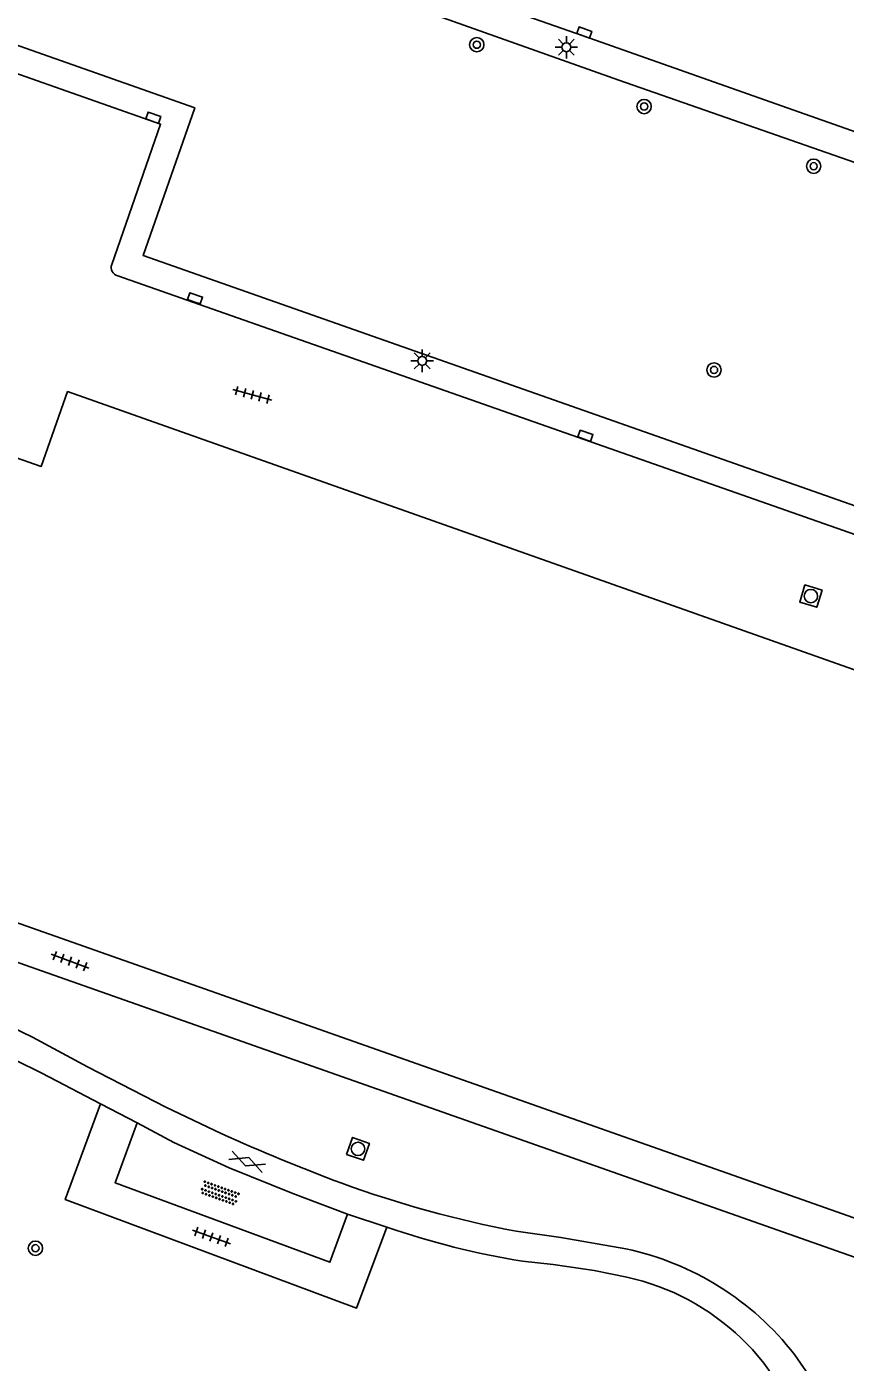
# Model space of a CAD drawing. Extents: x 132999 to 136000, y 398499 to 400501.
# Drawn here: x 133589.3 to 133634.9, y 399202.1 to 399276.7 of the extents above; entities that cross this region are included whole.
import ezdxf

# ---------------------------------------------------------------- set-up
doc = ezdxf.new("R2010")
doc.units = 0
for name, color, linetype in [('gg-bbg-hoofdgebouw', 7, 'Continuous'), ('gg-knt-verharding', 7, 'Continuous'), ('gt-grn-groengrens', 7, 'Continuous'), ('gt-symb-boom', 7, 'Continuous'), ('gt-symb-gesloten verharding', 7, 'Continuous'), ('gt-symb-kolk', 7, 'Continuous'), ('gt-symb-lichtmast', 7, 'Continuous'), ('gt-symb-overige verharding', 7, 'Continuous'), ('gt-symb-rioolschacht', 7, 'Continuous'), ('gt-symb-tegel verharding', 7, 'Continuous')]:
    doc.layers.add(name, color=color, linetype=linetype)

# ---------------------------------------------------------------- blocks, each defined once
blk = doc.blocks.new('gt0-KOLK')
at = {"layer": 'gt-symb-kolk'}
blk.add_lwpolyline([(0, 0), (0.375, 0), (0.375, 0.4), (-0.375, 0.4), (-0.375, 0), (0, 0)], dxfattribs=at)
blk = doc.blocks.new('gt0-RS')
at = {"layer": 'gt-symb-rioolschacht'}
blk.add_lwpolyline([(-0.5, -0.5), (0.5, -0.5), (0.5, 0.5), (-0.5, 0.5)], close=True, dxfattribs=at)
blk.add_circle((0, 0), 0.375, dxfattribs=at)
blk = doc.blocks.new('gt0-TEG1')
at = {"layer": 'gt-symb-tegel verharding'}
for p, q in [((-1.125, 0), (1.125, 0)), ((-0.9, -0.25), (-0.9, 0.25)), ((-0.45, -0.25), (-0.45, 0.25)), ((0, -0.25), (0, 0.25)), ((0.45, -0.25), (0.45, 0.25)), ((0.9, -0.25), (0.9, 0.25))]:
    blk.add_line(p, q, dxfattribs=at)
blk = doc.blocks.new('gt0-BOOM')
at = {"layer": 'gt-symb-boom'}
for radius in [0.4, 0.2]:
    blk.add_circle((0, 0), radius, dxfattribs=at)
blk = doc.blocks.new('gt0-LMAST')
at = {"layer": 'gt-symb-lichtmast'}
for p, q in [((-0.182, 0.173), (-0.447, 0.438)), ((-0.005, 0.246), (-0.005, 0.621)), ((0.172, 0.173), (0.437, 0.438)), ((-0.255, -0.004), (-0.63, -0.004)), ((-0.182, -0.181), (-0.447, -0.446)), ((-0.005, -0.254), (-0.005, -0.629)), ((0.437, -0.446), (0.172, -0.181)), ((0.245, -0.004), (0.62, -0.004))]:
    blk.add_line(p, q, dxfattribs=at)
blk.add_circle((-0.005, -0.004), 0.25, dxfattribs=at)
blk = doc.blocks.new('gt0-OVH')
at = {"layer": 'gt-symb-overige verharding'}
for points in [[(-0.972, 0.298), (-0.967, 0.308), (-0.965, 0.319), (-0.966, 0.33), (-0.971, 0.34), (-0.978, 0.348), (-0.988, 0.353), (-0.999, 0.355), (-1.01, 0.354), (-1.02, 0.349), (-1.028, 0.342), (-1.033, 0.332), (-1.035, 0.321), (-1.034, 0.31), (-1.029, 0.3), (-1.022, 0.292), (-1.012, 0.287), (-1.001, 0.285), (-0.99, 0.286), (-0.98, 0.291)], [(-0.872, 0.106), (-0.867, 0.116), (-0.865, 0.126), (-0.866, 0.137), (-0.871, 0.147), (-0.878, 0.156), (-0.888, 0.161), (-0.899, 0.163), (-0.91, 0.162), (-0.92, 0.157), (-0.928, 0.15), (-0.933, 0.14), (-0.935, 0.129), (-0.934, 0.118), (-0.929, 0.108), (-0.922, 0.1), (-0.912, 0.095), (-0.901, 0.092), (-0.89, 0.094), (-0.88, 0.098)], [(-0.772, 0.298), (-0.767, 0.308), (-0.765, 0.319), (-0.766, 0.33), (-0.771, 0.34), (-0.778, 0.348), (-0.788, 0.353), (-0.799, 0.355), (-0.81, 0.354), (-0.82, 0.349), (-0.828, 0.342), (-0.833, 0.332), (-0.835, 0.321), (-0.834, 0.31), (-0.829, 0.3), (-0.822, 0.292), (-0.812, 0.287), (-0.801, 0.285), (-0.79, 0.286), (-0.78, 0.291)], [(-0.672, 0.106), (-0.667, 0.116), (-0.665, 0.126), (-0.666, 0.137), (-0.671, 0.147), (-0.678, 0.156), (-0.688, 0.161), (-0.699, 0.163), (-0.71, 0.162), (-0.72, 0.157), (-0.728, 0.15), (-0.733, 0.14), (-0.735, 0.129), (-0.734, 0.118), (-0.729, 0.108), (-0.722, 0.1), (-0.712, 0.095), (-0.701, 0.092), (-0.69, 0.094), (-0.68, 0.098)], [(-0.572, 0.298), (-0.567, 0.308), (-0.565, 0.319), (-0.566, 0.33), (-0.571, 0.34), (-0.578, 0.348), (-0.588, 0.353), (-0.599, 0.355), (-0.61, 0.354), (-0.62, 0.349), (-0.628, 0.342), (-0.633, 0.332), (-0.635, 0.321), (-0.634, 0.31), (-0.629, 0.3), (-0.622, 0.292), (-0.612, 0.287), (-0.601, 0.285), (-0.59, 0.286), (-0.58, 0.291)], [(-0.472, 0.106), (-0.467, 0.116), (-0.465, 0.126), (-0.466, 0.137), (-0.471, 0.147), (-0.478, 0.156), (-0.488, 0.161), (-0.499, 0.163), (-0.51, 0.162), (-0.52, 0.157), (-0.528, 0.15), (-0.533, 0.14), (-0.535, 0.129), (-0.534, 0.118), (-0.529, 0.108), (-0.522, 0.1), (-0.512, 0.095), (-0.501, 0.092), (-0.49, 0.094), (-0.48, 0.098)], [(-0.372, 0.298), (-0.367, 0.308), (-0.365, 0.319), (-0.366, 0.33), (-0.371, 0.34), (-0.378, 0.348), (-0.388, 0.353), (-0.399, 0.355), (-0.41, 0.354), (-0.42, 0.349), (-0.428, 0.342), (-0.433, 0.332), (-0.435, 0.321), (-0.434, 0.31), (-0.429, 0.3), (-0.422, 0.292), (-0.412, 0.287), (-0.401, 0.285), (-0.39, 0.286), (-0.38, 0.291)], [(-0.272, 0.106), (-0.267, 0.116), (-0.265, 0.126), (-0.266, 0.137), (-0.271, 0.147), (-0.278, 0.156), (-0.288, 0.161), (-0.299, 0.163), (-0.31, 0.162), (-0.32, 0.157), (-0.328, 0.15), (-0.333, 0.14), (-0.335, 0.129), (-0.334, 0.118), (-0.329, 0.108), (-0.322, 0.1), (-0.312, 0.095), (-0.301, 0.092), (-0.29, 0.094), (-0.28, 0.098)], [(-0.172, 0.298), (-0.167, 0.308), (-0.165, 0.319), (-0.166, 0.33), (-0.171, 0.34), (-0.178, 0.348), (-0.188, 0.353), (-0.199, 0.355), (-0.21, 0.354), (-0.22, 0.349), (-0.228, 0.342), (-0.233, 0.332), (-0.235, 0.321), (-0.234, 0.31), (-0.229, 0.3), (-0.222, 0.292), (-0.212, 0.287), (-0.201, 0.285), (-0.19, 0.286), (-0.18, 0.291)], [(-0.072, 0.106), (-0.067, 0.116), (-0.065, 0.126), (-0.066, 0.137), (-0.071, 0.147), (-0.078, 0.156), (-0.088, 0.161), (-0.099, 0.163), (-0.11, 0.162), (-0.12, 0.157), (-0.128, 0.15), (-0.133, 0.14), (-0.135, 0.129), (-0.134, 0.118), (-0.129, 0.108), (-0.122, 0.1), (-0.112, 0.095), (-0.101, 0.092), (-0.09, 0.094), (-0.08, 0.098)], [(0.028, 0.298), (0.033, 0.308), (0.035, 0.319), (0.034, 0.33), (0.029, 0.34), (0.022, 0.348), (0.012, 0.353), (0.001, 0.355), (-0.01, 0.354), (-0.02, 0.349), (-0.028, 0.342), (-0.033, 0.332), (-0.035, 0.321), (-0.034, 0.31), (-0.029, 0.3), (-0.022, 0.292), (-0.012, 0.287), (-0.001, 0.285), (0.01, 0.286), (0.02, 0.291)], [(0.128, 0.106), (0.133, 0.116), (0.135, 0.126), (0.134, 0.137), (0.129, 0.147), (0.122, 0.156), (0.112, 0.161), (0.101, 0.163), (0.09, 0.162), (0.08, 0.157), (0.072, 0.15), (0.067, 0.14), (0.065, 0.129), (0.066, 0.118), (0.071, 0.108), (0.078, 0.1), (0.088, 0.095), (0.099, 0.092), (0.11, 0.094), (0.12, 0.098)], [(0.228, 0.298), (0.233, 0.308), (0.235, 0.319), (0.234, 0.33), (0.229, 0.34), (0.222, 0.348), (0.212, 0.353), (0.201, 0.355), (0.19, 0.354), (0.18, 0.349), (0.172, 0.342), (0.167, 0.332), (0.165, 0.321), (0.166, 0.31), (0.171, 0.3), (0.178, 0.292), (0.188, 0.287), (0.199, 0.285), (0.21, 0.286), (0.22, 0.291)], [(0.328, 0.106), (0.333, 0.116), (0.335, 0.126), (0.334, 0.137), (0.329, 0.147), (0.322, 0.156), (0.312, 0.161), (0.301, 0.163), (0.29, 0.162), (0.28, 0.157), (0.272, 0.15), (0.267, 0.14), (0.265, 0.129), (0.266, 0.118), (0.271, 0.108), (0.278, 0.1), (0.288, 0.095), (0.299, 0.092), (0.31, 0.094), (0.32, 0.098)], [(0.428, 0.298), (0.433, 0.308), (0.435, 0.319), (0.434, 0.33), (0.429, 0.34), (0.422, 0.348), (0.412, 0.353), (0.401, 0.355), (0.39, 0.354), (0.38, 0.349), (0.372, 0.342), (0.367, 0.332), (0.365, 0.321), (0.366, 0.31), (0.371, 0.3), (0.378, 0.292), (0.388, 0.287), (0.399, 0.285), (0.41, 0.286), (0.42, 0.291)], [(0.528, 0.106), (0.533, 0.116), (0.535, 0.126), (0.534, 0.137), (0.529, 0.147), (0.522, 0.156), (0.512, 0.161), (0.501, 0.163), (0.49, 0.162), (0.48, 0.157), (0.472, 0.15), (0.467, 0.14), (0.465, 0.129), (0.466, 0.118), (0.471, 0.108), (0.478, 0.1), (0.488, 0.095), (0.499, 0.092), (0.51, 0.094), (0.52, 0.098)], [(0.628, 0.298), (0.633, 0.308), (0.635, 0.319), (0.634, 0.33), (0.629, 0.34), (0.622, 0.348), (0.612, 0.353), (0.601, 0.355), (0.59, 0.354), (0.58, 0.349), (0.572, 0.342), (0.567, 0.332), (0.565, 0.321), (0.566, 0.31), (0.571, 0.3), (0.578, 0.292), (0.588, 0.287), (0.599, 0.285), (0.61, 0.286), (0.62, 0.291)], [(0.728, 0.106), (0.733, 0.116), (0.735, 0.126), (0.734, 0.137), (0.729, 0.147), (0.722, 0.156), (0.712, 0.161), (0.701, 0.163), (0.69, 0.162), (0.68, 0.157), (0.672, 0.15), (0.667, 0.14), (0.665, 0.129), (0.666, 0.118), (0.671, 0.108), (0.678, 0.1), (0.688, 0.095), (0.699, 0.092), (0.71, 0.094), (0.72, 0.098)], [(0.828, 0.298), (0.833, 0.308), (0.835, 0.319), (0.834, 0.33), (0.829, 0.34), (0.822, 0.348), (0.812, 0.353), (0.801, 0.355), (0.79, 0.354), (0.78, 0.349), (0.772, 0.342), (0.767, 0.332), (0.765, 0.321), (0.766, 0.31), (0.771, 0.3), (0.778, 0.292), (0.788, 0.287), (0.799, 0.285), (0.81, 0.286), (0.82, 0.291)], [(0.928, 0.106), (0.933, 0.116), (0.935, 0.126), (0.934, 0.137), (0.929, 0.147), (0.922, 0.156), (0.912, 0.161), (0.901, 0.163), (0.89, 0.162), (0.88, 0.157), (0.872, 0.15), (0.867, 0.14), (0.865, 0.129), (0.866, 0.118), (0.871, 0.108), (0.878, 0.1), (0.888, 0.095), (0.899, 0.092), (0.91, 0.094), (0.92, 0.098)], [(1.028, 0.298), (1.033, 0.308), (1.035, 0.319), (1.034, 0.33), (1.029, 0.34), (1.022, 0.348), (1.012, 0.353), (1.001, 0.355), (0.99, 0.354), (0.98, 0.349), (0.972, 0.342), (0.967, 0.332), (0.965, 0.321), (0.966, 0.31), (0.971, 0.3), (0.978, 0.292), (0.988, 0.287), (0.999, 0.285), (1.01, 0.286), (1.02, 0.291)], [(-0.972, -0.142), (-0.967, -0.132), (-0.965, -0.121), (-0.966, -0.11), (-0.971, -0.1), (-0.978, -0.092), (-0.988, -0.087), (-0.999, -0.085), (-1.01, -0.086), (-1.02, -0.091), (-1.028, -0.098), (-1.033, -0.108), (-1.035, -0.119), (-1.034, -0.13), (-1.029, -0.14), (-1.022, -0.148), (-1.012, -0.153), (-1.001, -0.155), (-0.99, -0.154), (-0.98, -0.149)], [(-0.872, -0.334), (-0.867, -0.324), (-0.865, -0.314), (-0.866, -0.303), (-0.871, -0.293), (-0.878, -0.284), (-0.888, -0.279), (-0.899, -0.277), (-0.91, -0.278), (-0.92, -0.283), (-0.928, -0.29), (-0.933, -0.3), (-0.935, -0.311), (-0.934, -0.322), (-0.929, -0.332), (-0.922, -0.34), (-0.912, -0.345), (-0.901, -0.348), (-0.89, -0.346), (-0.88, -0.342)], [(-0.772, -0.142), (-0.767, -0.132), (-0.765, -0.121), (-0.766, -0.11), (-0.771, -0.1), (-0.778, -0.092), (-0.788, -0.087), (-0.799, -0.085), (-0.81, -0.086), (-0.82, -0.091), (-0.828, -0.098), (-0.833, -0.108), (-0.835, -0.119), (-0.834, -0.13), (-0.829, -0.14), (-0.822, -0.148), (-0.812, -0.153), (-0.801, -0.155), (-0.79, -0.154), (-0.78, -0.149)], [(-0.672, -0.334), (-0.667, -0.324), (-0.665, -0.314), (-0.666, -0.303), (-0.671, -0.293), (-0.678, -0.284), (-0.688, -0.279), (-0.699, -0.277), (-0.71, -0.278), (-0.72, -0.283), (-0.728, -0.29), (-0.733, -0.3), (-0.735, -0.311), (-0.734, -0.322), (-0.729, -0.332), (-0.722, -0.34), (-0.712, -0.345), (-0.701, -0.348), (-0.69, -0.346), (-0.68, -0.342)], [(-0.572, -0.142), (-0.567, -0.132), (-0.565, -0.121), (-0.566, -0.11), (-0.571, -0.1), (-0.578, -0.092), (-0.588, -0.087), (-0.599, -0.085), (-0.61, -0.086), (-0.62, -0.091), (-0.628, -0.098), (-0.633, -0.108), (-0.635, -0.119), (-0.634, -0.13), (-0.629, -0.14), (-0.622, -0.148), (-0.612, -0.153), (-0.601, -0.155), (-0.59, -0.154), (-0.58, -0.149)], [(-0.472, -0.334), (-0.467, -0.324), (-0.465, -0.314), (-0.466, -0.303), (-0.471, -0.293), (-0.478, -0.284), (-0.488, -0.279), (-0.499, -0.277), (-0.51, -0.278), (-0.52, -0.283), (-0.528, -0.29), (-0.533, -0.3), (-0.535, -0.311), (-0.534, -0.322), (-0.529, -0.332), (-0.522, -0.34), (-0.512, -0.345), (-0.501, -0.348), (-0.49, -0.346), (-0.48, -0.342)], [(-0.372, -0.142), (-0.367, -0.132), (-0.365, -0.121), (-0.366, -0.11), (-0.371, -0.1), (-0.378, -0.092), (-0.388, -0.087), (-0.399, -0.085), (-0.41, -0.086), (-0.42, -0.091), (-0.428, -0.098), (-0.433, -0.108), (-0.435, -0.119), (-0.434, -0.13), (-0.429, -0.14), (-0.422, -0.148), (-0.412, -0.153), (-0.401, -0.155), (-0.39, -0.154), (-0.38, -0.149)], [(-0.272, -0.334), (-0.267, -0.324), (-0.265, -0.314), (-0.266, -0.303), (-0.271, -0.293), (-0.278, -0.284), (-0.288, -0.279), (-0.299, -0.277), (-0.31, -0.278), (-0.32, -0.283), (-0.328, -0.29), (-0.333, -0.3), (-0.335, -0.311), (-0.334, -0.322), (-0.329, -0.332), (-0.322, -0.34), (-0.312, -0.345), (-0.301, -0.348), (-0.29, -0.346), (-0.28, -0.342)], [(-0.172, -0.142), (-0.167, -0.132), (-0.165, -0.121), (-0.166, -0.11), (-0.171, -0.1), (-0.178, -0.092), (-0.188, -0.087), (-0.199, -0.085), (-0.21, -0.086), (-0.22, -0.091), (-0.228, -0.098), (-0.233, -0.108), (-0.235, -0.119), (-0.234, -0.13), (-0.229, -0.14), (-0.222, -0.148), (-0.212, -0.153), (-0.201, -0.155), (-0.19, -0.154), (-0.18, -0.149)], [(-0.072, -0.334), (-0.067, -0.324), (-0.065, -0.314), (-0.066, -0.303), (-0.071, -0.293), (-0.078, -0.284), (-0.088, -0.279), (-0.099, -0.277), (-0.11, -0.278), (-0.12, -0.283), (-0.128, -0.29), (-0.133, -0.3), (-0.135, -0.311), (-0.134, -0.322), (-0.129, -0.332), (-0.122, -0.34), (-0.112, -0.345), (-0.101, -0.348), (-0.09, -0.346), (-0.08, -0.342)], [(0.028, -0.142), (0.033, -0.132), (0.035, -0.121), (0.034, -0.11), (0.029, -0.1), (0.022, -0.092), (0.012, -0.087), (0.001, -0.085), (-0.01, -0.086), (-0.02, -0.091), (-0.028, -0.098), (-0.033, -0.108), (-0.035, -0.119), (-0.034, -0.13), (-0.029, -0.14), (-0.022, -0.148), (-0.012, -0.153), (-0.001, -0.155), (0.01, -0.154), (0.02, -0.149)], [(0.128, -0.334), (0.133, -0.324), (0.135, -0.314), (0.134, -0.303), (0.129, -0.293), (0.122, -0.284), (0.112, -0.279), (0.101, -0.277), (0.09, -0.278), (0.08, -0.283), (0.072, -0.29), (0.067, -0.3), (0.065, -0.311), (0.066, -0.322), (0.071, -0.332), (0.078, -0.34), (0.088, -0.345), (0.099, -0.348), (0.11, -0.346), (0.12, -0.342)], [(0.228, -0.142), (0.233, -0.132), (0.235, -0.121), (0.234, -0.11), (0.229, -0.1), (0.222, -0.092), (0.212, -0.087), (0.201, -0.085), (0.19, -0.086), (0.18, -0.091), (0.172, -0.098), (0.167, -0.108), (0.165, -0.119), (0.166, -0.13), (0.171, -0.14), (0.178, -0.148), (0.188, -0.153), (0.199, -0.155), (0.21, -0.154), (0.22, -0.149)], [(0.328, -0.334), (0.333, -0.324), (0.335, -0.314), (0.334, -0.303), (0.329, -0.293), (0.322, -0.284), (0.312, -0.279), (0.301, -0.277), (0.29, -0.278), (0.28, -0.283), (0.272, -0.29), (0.267, -0.3), (0.265, -0.311), (0.266, -0.322), (0.271, -0.332), (0.278, -0.34), (0.288, -0.345), (0.299, -0.348), (0.31, -0.346), (0.32, -0.342)], [(0.428, -0.142), (0.433, -0.132), (0.435, -0.121), (0.434, -0.11), (0.429, -0.1), (0.422, -0.092), (0.412, -0.087), (0.401, -0.085), (0.39, -0.086), (0.38, -0.091), (0.372, -0.098), (0.367, -0.108), (0.365, -0.119), (0.366, -0.13), (0.371, -0.14), (0.378, -0.148), (0.388, -0.153), (0.399, -0.155), (0.41, -0.154), (0.42, -0.149)], [(0.528, -0.334), (0.533, -0.324), (0.535, -0.314), (0.534, -0.303), (0.529, -0.293), (0.522, -0.284), (0.512, -0.279), (0.501, -0.277), (0.49, -0.278), (0.48, -0.283), (0.472, -0.29), (0.467, -0.3), (0.465, -0.311), (0.466, -0.322), (0.471, -0.332), (0.478, -0.34), (0.488, -0.345), (0.499, -0.348), (0.51, -0.346), (0.52, -0.342)], [(0.628, -0.142), (0.633, -0.132), (0.635, -0.121), (0.634, -0.11), (0.629, -0.1), (0.622, -0.092), (0.612, -0.087), (0.601, -0.085), (0.59, -0.086), (0.58, -0.091), (0.572, -0.098), (0.567, -0.108), (0.565, -0.119), (0.566, -0.13), (0.571, -0.14), (0.578, -0.148), (0.588, -0.153), (0.599, -0.155), (0.61, -0.154), (0.62, -0.149)], [(0.728, -0.334), (0.733, -0.324), (0.735, -0.314), (0.734, -0.303), (0.729, -0.293), (0.722, -0.284), (0.712, -0.279), (0.701, -0.277), (0.69, -0.278), (0.68, -0.283), (0.672, -0.29), (0.667, -0.3), (0.665, -0.311), (0.666, -0.322), (0.671, -0.332), (0.678, -0.34), (0.688, -0.345), (0.699, -0.348), (0.71, -0.346), (0.72, -0.342)], [(0.828, -0.142), (0.833, -0.132), (0.835, -0.121), (0.834, -0.11), (0.829, -0.1), (0.822, -0.092), (0.812, -0.087), (0.801, -0.085), (0.79, -0.086), (0.78, -0.091), (0.772, -0.098), (0.767, -0.108), (0.765, -0.119), (0.766, -0.13), (0.771, -0.14), (0.778, -0.148), (0.788, -0.153), (0.799, -0.155), (0.81, -0.154), (0.82, -0.149)], [(0.928, -0.334), (0.933, -0.324), (0.935, -0.314), (0.934, -0.303), (0.929, -0.293), (0.922, -0.284), (0.912, -0.279), (0.901, -0.277), (0.89, -0.278), (0.88, -0.283), (0.872, -0.29), (0.867, -0.3), (0.865, -0.311), (0.866, -0.322), (0.871, -0.332), (0.878, -0.34), (0.888, -0.345), (0.899, -0.348), (0.91, -0.346), (0.92, -0.342)], [(1.028, -0.142), (1.033, -0.132), (1.035, -0.121), (1.034, -0.11), (1.029, -0.1), (1.022, -0.092), (1.012, -0.087), (1.001, -0.085), (0.99, -0.086), (0.98, -0.091), (0.972, -0.098), (0.967, -0.108), (0.965, -0.119), (0.966, -0.13), (0.971, -0.14), (0.978, -0.148), (0.988, -0.153), (0.999, -0.155), (1.01, -0.154), (1.02, -0.149)]]:
    blk.add_lwpolyline(points, close=True, dxfattribs=at)
blk = doc.blocks.new('gt0-GESVH1')
at = {"layer": 'gt-symb-gesloten verharding'}
for p, q in [((-0.992, -0.261), (0.008, 0.239)), ((0.008, -0.261), (-0.992, 0.239)), ((0.008, 0.239), (1.008, -0.261)), ((1.008, 0.239), (0.008, -0.261))]:
    blk.add_line(p, q, dxfattribs=at)

msp = doc.modelspace()

# ---------------------------------------------------------------- linework, layer by layer
at = {"layer": 'gg-bbg-hoofdgebouw'}
for points in [[(133579.334, 399259.475), (133578.208, 399256.26), (133590.062, 399252.107), (133591.539, 399256.284), (133645.435, 399237.219)], [(133642.635, 399220.891), (133644.68, 399220.17), (133640.53, 399208.36), (133569.677, 399233.342)]]:
    msp.add_lwpolyline(points, dxfattribs=at)
at = {"layer": 'gg-knt-verharding'}
for p, q in [((133590.522, 399218.018), (133593.367, 399216.525)), ((133593.367, 399216.525), (133595.422, 399215.461)), ((133607.156, 399210.37), (133609.346, 399209.641))]:
    msp.add_line(p, q, dxfattribs=at)
for points in [[(133479.86, 399325.46), (133495.399, 399320.086), (133559.263, 399297.64), (133579.582, 399290.434), (133599.962, 399283.266), (133620.307, 399276.145), (133660.016, 399262.132), (133680.397, 399254.969), (133701.754, 399247.622), (133723.196, 399240.624), (133744.786, 399233.916), (133758.432, 399229.947)], [(133583.324, 399273.933), (133583.927, 399275.722), (133596.722, 399271.218), (133593.998, 399263.382)], [(133647.242, 399242.334), (133647.82, 399243.97), (133594.332, 399262.752)], [(133570.41, 399230.877), (133639.367, 399206.578), (133639.759, 399206.376)], [(133600.109, 399214.861), (133597.02, 399216.33), (133592.641, 399218.589), (133589.577, 399220.241), (133587.818, 399221.11), (133586.288, 399221.768), (133582.501, 399223.289)], [(133593.367, 399216.525), (133591.408, 399211.18), (133607.666, 399205.118), (133609.346, 399209.641)], [(133607.156, 399210.37), (133606.175, 399207.678), (133594.19, 399212.116), (133595.422, 399215.461)], [(133595.422, 399215.461), (133597.47, 399214.371), (133600.55, 399212.946), (133604.102, 399211.52), (133607.156, 399210.37)], [(133622.699, 399208.429), (133619.055, 399209.064), (133616.576, 399209.409)], [(133616.921, 399207.74), (133618.628, 399207.562), (133620.926, 399207.218), (133622.746, 399206.843)], [(133629.147, 399203.415), (133629.759, 399202.803), (133630.4, 399202.05), (133632.073, 399199.699), (133633.046, 399198.276), (133633.772, 399196.868), (133634.02, 399195.809), (133634.12, 399194.676)], [(133632.099, 399202.537), (133633.864, 399199.98), (133634.597, 399198.823)]]:
    msp.add_lwpolyline(points, dxfattribs=at)
for centre, radius, start, end in [((133594.446, 399263.216), 0.478, 159.68437, 256.17701), ((133554.911, 399148.785), 77.855, 62.78038, 68.99264), ((133649.202, 399324.527), 120.154, 245.88376, 249.35597), ((133628.49, 399271.708), 63.428, 250.04269, 259.17334), ((133623.989, 399251.949), 44.77, 250.90834, 260.91597), ((133619.297, 399192.558), 16.232, 37.93756, 77.90277), ((133619.952, 399193.936), 13.205, 45.87123, 77.78699)]:
    msp.add_arc(centre, radius, start, end, dxfattribs=at)
at = {"layer": 'gt-grn-groengrens'}
for points in [[(133480.789, 399323.732), (133514.266, 399311.968), (133566.026, 399293.658), (133622.297, 399273.676), (133674.718, 399255.372), (133708.103, 399243.677), (133754.686, 399228.738), (133757.903, 399228.105)], [(133675.091, 399247.341), (133669.699, 399247.341), (133662.667, 399245.694), (133660.472, 399243.376), (133658.052, 399240.885), (133657.597, 399239.52), (133657.423, 399239.07), (133649.954, 399241.695), (133648.809, 399242.12), (133649.234, 399243.47), (133648.318, 399245.385), (133595.759, 399263.88), (133598.629, 399272.137), (133582.991, 399277.642), (133582.389, 399275.837), (133551.925, 399286.505), (133551.757, 399286.027), (133504.712, 399302.611), (133503.415, 399303.03), (133502.352, 399303.211), (133501.669, 399303.302)]]:
    msp.add_lwpolyline(points, dxfattribs=at)

# ---------------------------------------------------------------- block references
at = {"layer": 'gt-symb-boom'}
for p in [(133614.375, 399275.651), (133623.713, 399272.202), (133633.175, 399268.869), (133589.742, 399208.461)]:
    msp.add_blockref('gt0-BOOM', p, dxfattribs=at)
at = {"layer": 'gt-symb-boom', "rotation": -19.395528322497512}
msp.add_blockref('gt0-BOOM', (133627.614, 399257.494), dxfattribs=at)
at = {"layer": 'gt-symb-gesloten verharding', "rotation": -21.226768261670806}
msp.add_blockref('gt0-GESVH1', (133601.556, 399213.305), dxfattribs=at)
at = {"layer": 'gt-symb-kolk'}
for p, rotation in [((133620.307, 399276.145), -19.414966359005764), ((133596.25, 399271.388), -19.757899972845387), ((133598.582, 399261.306), -19.03307980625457), ((133620.37, 399253.629), -19.395528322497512)]:
    msp.add_blockref('gt0-KOLK', p, dxfattribs=dict(at, rotation=rotation))
at = {"layer": 'gt-symb-lichtmast'}
for p in [(133619.378, 399275.517), (133611.331, 399258.006)]:
    msp.add_blockref('gt0-LMAST', p, dxfattribs=at)
at = {"layer": 'gt-symb-overige verharding', "rotation": -19.757899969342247}
msp.add_blockref('gt0-OVH', (133600.027, 399211.534), dxfattribs=at)
at = {"layer": 'gt-symb-rioolschacht'}
for p, rotation in [((133633.019, 399244.87), 163.01526746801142), ((133607.746, 399214.008), -19.32248238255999)]:
    msp.add_blockref('gt0-RS', p, dxfattribs=dict(at, rotation=rotation))
at = {"layer": 'gt-symb-tegel verharding'}
for p, rotation in [((133601.848, 399256.105), -15.008913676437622), ((133591.67, 399224.486), -20.17394495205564), ((133599.565, 399209.093), -19.63070227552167)]:
    msp.add_blockref('gt0-TEG1', p, dxfattribs=dict(at, rotation=rotation))

doc.saveas('drawing.dxf')
